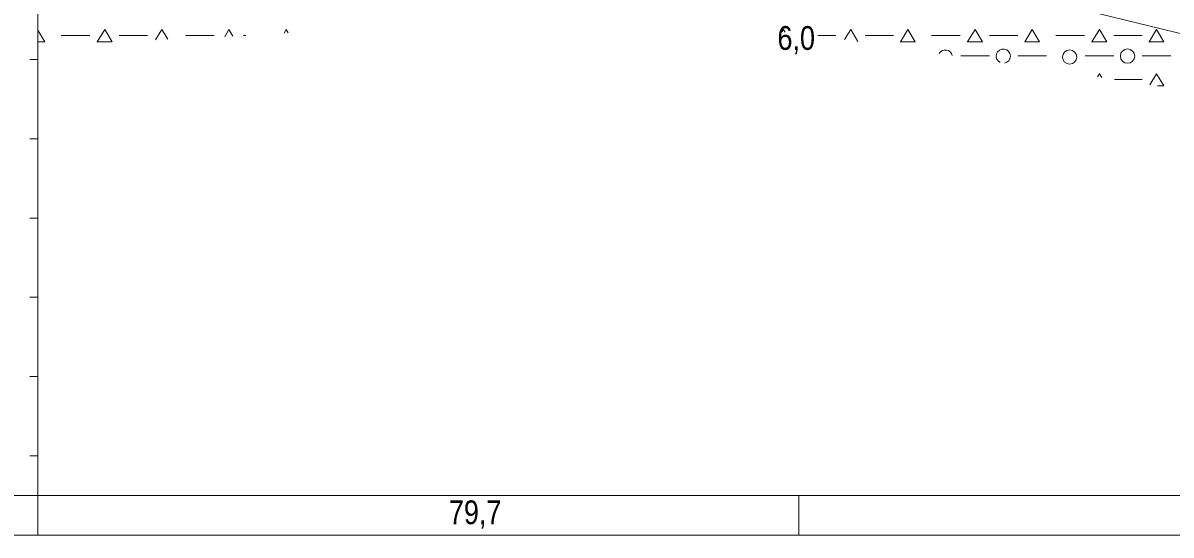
# Model space of a CAD drawing. Extents: x 640104 to 640970, y 6442278 to 6442689.
# Drawn here: x 640551.8 to 640696.8, y 6442488.9 to 6442553.6 of the extents above; entities that cross this region are included whole.
import ezdxf
from ezdxf.enums import TextEntityAlignment as Align

# ---------------------------------------------------------------- set-up
doc = ezdxf.new("R2010")
doc.units = 0
doc.header["$LTSCALE"] = 1.2
for name, color, linetype, lineweight in [('30', 7, 'Continuous', 13), ('31', 7, 'Continuous', 13), ('32', 7, 'Continuous', 25), ('46', 7, 'Continuous', 13)]:
    doc.layers.add(name, color=color, linetype=linetype, lineweight=lineweight)

msp = doc.modelspace()

# ---------------------------------------------------------------- linework, layer by layer
at = {"layer": '30'}
for p, q in [((640553.71, 6442488.94), (640553.71, 6442658.94)), ((640552.71, 6442548.94), (640553.71, 6442548.94)), ((640552.71, 6442538.94), (640553.71, 6442538.94)), ((640552.71, 6442528.94), (640553.71, 6442528.94)), ((640552.71, 6442518.94), (640553.71, 6442518.94)), ((640552.71, 6442508.94), (640553.71, 6442508.94)), ((640552.71, 6442498.94), (640553.71, 6442498.94)), ((640524.54, 6442493.94), (640955.05, 6442493.94)), ((640649.77, 6442493.94), (640649.77, 6442488.94)), ((640524.54, 6442488.94), (640955.05, 6442488.94))]:
    msp.add_line(p, q, dxfattribs=at)
at = {"layer": '31'}
msp.add_lwpolyline([(640553.71, 6442558.56), (640570.07, 6442558.94), (640649.85, 6442563.98), (640763.79, 6442536.22), (640808.67, 6442524.48), (640822.17, 6442520.94), (640837.77, 6442517.67), (640873.2, 6442509.45), (640884.27, 6442508.94), (640895.27, 6442508.94), (640947.47, 6442510.44), (640955.05, 6442510.44)], dxfattribs=at)
at = {"layer": '46'}
for p, q in [((640560.26, 6442551.99), (640556.66, 6442551.99)), ((640562.98, 6442551.17), (640561.28, 6442551.18)), ((640567.56, 6442551.99), (640563.96, 6442551.99)), ((640575.96, 6442551.99), (640572.36, 6442551.99)), ((640579.95, 6442551.99), (640579.66, 6442551.99)), ((640654.44, 6442551.99), (640652.16, 6442551.99)), ((640661.73, 6442551.99), (640658.13, 6442551.99)), ((640670.13, 6442551.99), (640666.53, 6442551.99)), ((640677.43, 6442551.99), (640673.83, 6442551.99)), ((640685.83, 6442551.99), (640682.23, 6442551.99)), ((640693.12, 6442551.99), (640689.52, 6442551.99)), ((640673.83, 6442549.43), (640670.23, 6442549.43)), ((640681.03, 6442549.43), (640677.43, 6442549.43)), ((640689.52, 6442549.43), (640685.92, 6442549.43)), ((640696.72, 6442549.43), (640693.12, 6442549.43)), ((640693.12, 6442546.43), (640689.61, 6442546.43))]:
    msp.add_line(p, q, dxfattribs=at)
for points in [[(640553.71, 6442552.66), (640554.61, 6442551.17), (640553.71, 6442551.18)], [(640561.2, 6442551.16), (640561.2, 6442551.18), (640562.15, 6442552.72), (640563.08, 6442551.18)], [(640568.58, 6442551.43), (640569.37, 6442552.72), (640570.11, 6442551.5)], [(640577.3, 6442551.83), (640577.84, 6442552.72), (640578.34, 6442551.89)], [(640584.79, 6442552.28), (640585.07, 6442552.72), (640585.31, 6442552.31)], [(640647.68, 6442552.44), (640647.85, 6442552.72), (640648.03, 6442552.41)], [(640655.56, 6442551.49), (640656.32, 6442552.72), (640657.21, 6442551.24)], [(640662.59, 6442551.16), (640662.6, 6442551.18), (640663.54, 6442552.72), (640664.47, 6442551.17), (640662.67, 6442551.18)], [(640671.07, 6442551.16), (640671.07, 6442551.18), (640672.02, 6442552.72), (640672.95, 6442551.17), (640671.15, 6442551.18)], [(640678.29, 6442551.16), (640678.29, 6442551.18), (640679.24, 6442552.72), (640680.17, 6442551.17), (640678.37, 6442551.18)], [(640686.76, 6442551.16), (640686.76, 6442551.18), (640687.71, 6442552.72), (640688.64, 6442551.17), (640686.84, 6442551.18)], [(640693.98, 6442551.16), (640693.99, 6442551.18), (640694.93, 6442552.72), (640695.86, 6442551.17), (640694.06, 6442551.18)], [(640687.46, 6442546.75), (640687.71, 6442547.16), (640688.01, 6442546.67)], [(640694.07, 6442545.77), (640694.93, 6442547.16), (640695.86, 6442545.62), (640695.06, 6442545.62)]]:
    msp.add_lwpolyline(points, dxfattribs=at)
for centre in [(640683.957, 6442549.261), (640691.27, 6442549.383)]:
    msp.add_circle(centre, 0.9, dxfattribs=at)
for centre, start, end in [((640668.262, 6442549.261), 13.63898, 149.47464), ((640675.575, 6442549.383), 279.49342, 243.6202)]:
    msp.add_arc(centre, 0.9, start, end, dxfattribs=at)

# ---------------------------------------------------------------- texts
at = {"layer": '30', "width": 0.85}
msp.add_text('79,7', height=3, dxfattribs=at).set_placement((640608.915, 6442490.31), align=Align.CENTER)
at = {"layer": '32', "width": 0.85}
msp.add_text('6,0', height=3, dxfattribs=at).set_placement((640649.445, 6442550.17), align=Align.CENTER)

doc.saveas('drawing.dxf')
